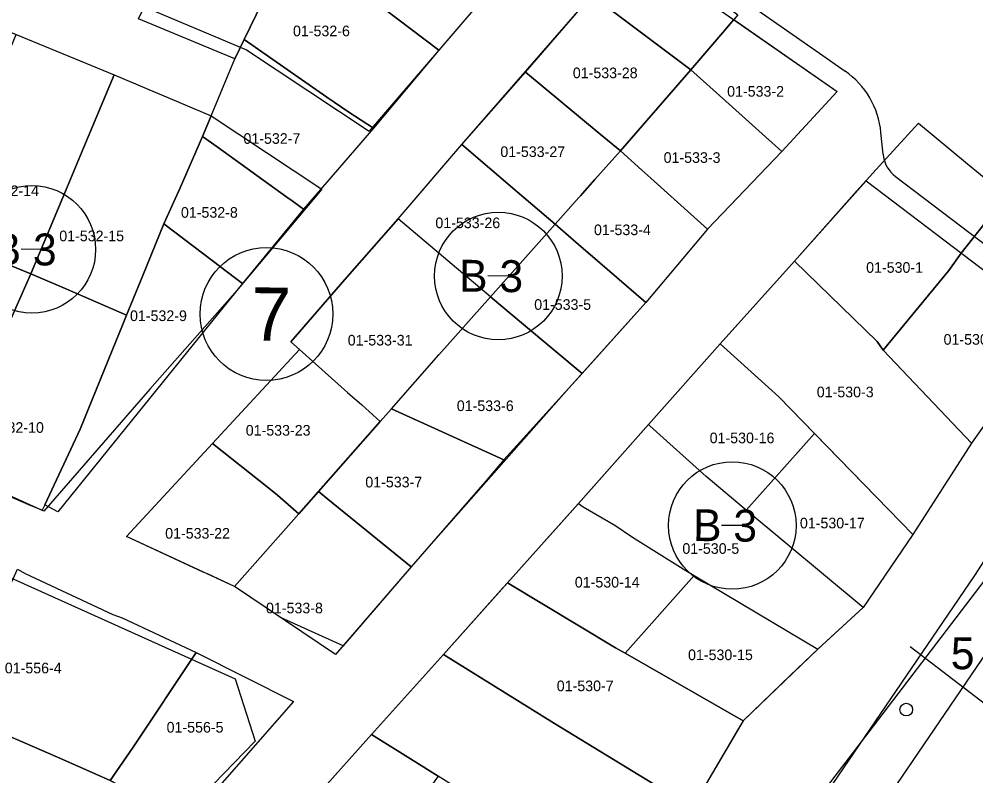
# Model space of a CAD drawing. Extents: x 413946 to 415528, y 4453939 to 4454944.
# Drawn here: x 415112.6 to 415202.7, y 4454500.5 to 4454571.7 of the extents above; entities that cross this region are included whole.
import ezdxf

# ---------------------------------------------------------------- set-up
doc = ezdxf.new("R2010")
doc.units = 0
for name, color, linetype in [('0_KADASTRO', 7, 'Continuous'), ('Level 20', 7, 'Continuous'), ('Level 27', 7, 'Continuous'), ('Level 29', 7, 'Continuous'), ('Level 32', 7, 'Continuous'), ('Level 33', 7, 'Continuous'), ('Level 58', 7, 'Continuous'), ('Level 62', 7, 'Continuous')]:
    doc.layers.add(name, color=color, linetype=linetype)

msp = doc.modelspace()

# ---------------------------------------------------------------- linework, layer by layer
at = {"layer": '0_KADASTRO'}
for points in [[(415144.95, 4454574.13), (415146.858, 4454577.005), (415149.031, 4454580.279), (415151.331, 4454583.745), (415155.31, 4454589.74), (415165.43, 4454584.34), (415157.62, 4454575.23), (415152.13, 4454568.8), (415146.98, 4454572.69)], [(415123.859, 4454571.757), (415127.881, 4454580.064), (415129.974, 4454584.386), (415135.969, 4454581.78), (415138.973, 4454580.473), (415138.15, 4454578.77), (415136.661, 4454575.689), (415133.804, 4454569.788), (415132.925, 4454567.97)], [(415133.804, 4454569.788), (415136.661, 4454575.689), (415138.15, 4454578.77), (415144.95, 4454574.13), (415146.98, 4454572.69), (415152.13, 4454568.8), (415145.97, 4454561.45), (415143.656, 4454562.97), (415141.597, 4454564.389)], [(415166.5, 4454573.95), (415170.97, 4454579.07), (415180.27, 4454572.12), (415178.85, 4454570.45), (415175.86, 4454566.94), (415173.97, 4454568.36), (415168.82, 4454572.21)], [(415160.29, 4454566.74), (415166.5, 4454573.95), (415168.82, 4454572.21), (415173.97, 4454568.36), (415175.86, 4454566.94), (415169.22, 4454559.32), (415167.33, 4454560.89)], [(415175.86, 4454566.94), (415178.85, 4454570.45), (415179.897, 4454571.682), (415182.291, 4454570.02), (415189.623, 4454564.908), (415184.4, 4454559.25), (415179.128, 4454563.998)], [(415104.58, 4454551.48), (415107.192, 4454557.791), (415107.987, 4454559.713), (415112.36, 4454570.28), (415121.57, 4454566.48), (415118.72, 4454559.658), (415117.15, 4454555.9), (415113.746, 4454547.755)], [(415129.9, 4454560.68), (415130.7, 4454562.63), (415132.925, 4454567.97), (415133.804, 4454569.788), (415141.597, 4454564.389), (415143.656, 4454562.97), (415145.97, 4454561.45), (415139.41, 4454553.83), (415138.315, 4454554.619), (415137.828, 4454554.97), (415131.28, 4454559.686)], [(415169.22, 4454559.32), (415175.86, 4454566.94), (415179.128, 4454563.998), (415184.4, 4454559.25), (415177.42, 4454551.94), (415172.07, 4454556.75), (415171.25, 4454557.49)], [(415113.746, 4454547.755), (415117.15, 4454555.9), (415118.72, 4454559.658), (415121.57, 4454566.48), (415130.7, 4454562.63), (415129.9, 4454560.68), (415127.781, 4454555.845), (415126.26, 4454552.45), (415124.283, 4454547.599), (415122.753, 4454543.846), (415117.183, 4454546.264)], [(415154.29, 4454559.92), (415160.29, 4454566.74), (415167.33, 4454560.89), (415169.22, 4454559.32), (415166.809, 4454556.611), (415165.66, 4454555.32), (415165.48, 4454555.12), (415165.302, 4454554.92), (415163.07, 4454552.41), (415159.51, 4454555.46)], [(415185.59, 4454548.92), (415191.45, 4454555.52), (415193.91, 4454558.26), (415197.27, 4454561.94), (415201.88, 4454558.09), (415205.56, 4454555.07), (415201.28, 4454549.7), (415200.12, 4454548.07), (415193.95, 4454540.57), (415193.38, 4454541.36)], [(415126.26, 4454552.45), (415127.781, 4454555.845), (415129.9, 4454560.68), (415131.28, 4454559.686), (415137.828, 4454554.97), (415138.315, 4454554.619), (415139.41, 4454553.83), (415133.65, 4454546.84), (415133.029, 4454547.312), (415130.018, 4454549.597)], [(415148.29, 4454552.93), (415154.29, 4454559.92), (415159.51, 4454555.46), (415163.07, 4454552.41), (415156.98, 4454545.59), (415153.397, 4454548.616)], [(415163.07, 4454552.41), (415165.302, 4454554.92), (415165.48, 4454555.12), (415165.66, 4454555.32), (415166.809, 4454556.611), (415169.22, 4454559.32), (415171.25, 4454557.49), (415172.07, 4454556.75), (415177.42, 4454551.94), (415171.62, 4454545.03), (415166.14, 4454549.76), (415165.53, 4454550.29)], [(415193.95, 4454540.57), (415200.12, 4454548.07), (415201.28, 4454549.7), (415205.56, 4454555.07), (415205.71, 4454555.25), (415214.15, 4454548.59), (415210.16, 4454542.96), (415202.26, 4454531.81)], [(415153.96, 4454542.17), (415155.17, 4454543.54), (415156.98, 4454545.59), (415153.397, 4454548.616), (415148.29, 4454552.93), (415143.28, 4454547.2), (415138.19, 4454541.34), (415139.01, 4454540.61), (415143.54, 4454536.57), (415144.87, 4454535.4), (415146.61, 4454533.85), (415147.69, 4454535.04), (415152.14, 4454540.11)], [(415115.04, 4454526), (415118.386, 4454533.133), (415121.4, 4454540.528), (415122.368, 4454542.902), (415122.753, 4454543.846), (415124.283, 4454547.599), (415126.26, 4454552.45), (415130.018, 4454549.597), (415133.029, 4454547.312), (415133.65, 4454546.84), (415116.27, 4454525.34)], [(415156.98, 4454545.59), (415163.07, 4454552.41), (415165.53, 4454550.29), (415166.14, 4454549.76), (415171.62, 4454545.03), (415165.62, 4454538.37), (415160.1, 4454542.98)], [(415096.475, 4454533.393), (415100.539, 4454542.461), (415101.705, 4454545.063), (415102.433, 4454546.687), (415104.58, 4454551.48), (415113.746, 4454547.755), (415110.907, 4454541.335), (415105.642, 4454529.427)], [(415178.61, 4454541.16), (415185.59, 4454548.92), (415193.38, 4454541.36), (415193.95, 4454540.57), (415202.26, 4454531.81), (415196.73, 4454523.2), (415184.14, 4454536.18)], [(415105.642, 4454529.427), (415110.907, 4454541.335), (415113.746, 4454547.755), (415117.183, 4454546.264), (415122.753, 4454543.846), (415122.368, 4454542.902), (415121.4, 4454540.528), (415118.386, 4454533.133), (415115.04, 4454526), (415114.79, 4454525.5), (415113.77, 4454525.91)], [(415147.69, 4454535.04), (415152.14, 4454540.11), (415153.96, 4454542.17), (415155.17, 4454543.54), (415156.98, 4454545.59), (415160.1, 4454542.98), (415165.62, 4454538.37), (415164.36, 4454536.98), (415158.26, 4454530.22)], [(415171.85, 4454533.57), (415178.61, 4454541.16), (415184.14, 4454536.18), (415187.489, 4454532.727), (415181.068, 4454525.51), (415177.3, 4454528.66), (415171.99, 4454533.45)], [(415183.742, 4454493.016), (415186.133, 4454496.145), (415193.028, 4454505.167), (415206.781, 4454523.161), (415220.82, 4454541.53), (415253.793, 4454513.93), (415251.133, 4454508.955), (415244.3, 4454496.177), (415231.239, 4454471.751), (415183.875, 4454492.957)], [(415130.83, 4454531.77), (415139.01, 4454540.61), (415143.54, 4454536.57), (415144.87, 4454535.4), (415146.61, 4454533.85), (415140.81, 4454527.25), (415138.96, 4454525.16), (415136.96, 4454526.92), (415136.14, 4454527.57)], [(415140.81, 4454527.25), (415146.61, 4454533.85), (415147.69, 4454535.04), (415158.26, 4454530.22), (415156.48, 4454528.17), (415149.53, 4454520.16), (415141.69, 4454526.53)], [(415187.8, 4454512.42), (415192.05, 4454516.33), (415181.068, 4454525.51), (415177.3, 4454528.66), (415171.99, 4454533.45), (415171.85, 4454533.57), (415165.26, 4454526.11), (415165.73, 4454525.81), (415168.71, 4454524.08), (415170.37, 4454522.95), (415172.61, 4454521.54), (415175.38, 4454519.82), (415176.17, 4454519.35)], [(415181.068, 4454525.51), (415187.489, 4454532.727), (415196.73, 4454523.2), (415192.05, 4454516.33)], [(415122.75, 4454523.03), (415130.83, 4454531.77), (415136.14, 4454527.57), (415136.96, 4454526.92), (415138.96, 4454525.16), (415132.89, 4454518.3), (415130.349, 4454519.488), (415129.949, 4454519.674)], [(415132.89, 4454518.3), (415138.96, 4454525.16), (415140.81, 4454527.25), (415141.69, 4454526.53), (415149.53, 4454520.16), (415142.42, 4454511.91)], [(415158.6, 4454518.66), (415165.26, 4454526.11), (415165.73, 4454525.81), (415168.71, 4454524.08), (415170.37, 4454522.95), (415172.61, 4454521.54), (415175.38, 4454519.82), (415176.17, 4454519.35), (415169.66, 4454512.04), (415168.77, 4454512.55)], [(415106.43, 4454506.58), (415112.48, 4454519.95), (415113.2, 4454519.54), (415121.44, 4454515.67), (415122.34, 4454515.37), (415129.29, 4454512.09), (415123.358, 4454503.198), (415121.21, 4454500.06), (415120.08, 4454500.54), (415116.26, 4454502.23), (415110.01, 4454504.93)], [(415169.66, 4454512.04), (415176.17, 4454519.35), (415187.8, 4454512.42), (415180.77, 4454505.68)], [(415152.56, 4454511.91), (415158.6, 4454518.66), (415168.77, 4454512.55), (415169.66, 4454512.04), (415180.77, 4454505.68), (415175.97, 4454497.52), (415163.02, 4454505.4)], [(415121.21, 4454500.06), (415123.358, 4454503.198), (415129.29, 4454512.09), (415138.462, 4454507.489), (415128.61, 4454496.26), (415127.99, 4454496.65), (415123.89, 4454498.65)], [(415145.79, 4454504.38), (415152.56, 4454511.91), (415163.02, 4454505.4), (415175.97, 4454497.52), (415171.56, 4454488.91), (415166.665, 4454491.753), (415159.748, 4454495.77), (415156.884, 4454497.434), (415152.056, 4454500.457), (415149.711, 4454501.925)], [(415103.22, 4454499.15), (415104.217, 4454501.457), (415106.43, 4454506.58), (415110.01, 4454504.93), (415116.26, 4454502.23), (415120.08, 4454500.54), (415121.21, 4454500.06), (415123.89, 4454498.65), (415127.99, 4454496.65), (415122.48, 4454489.57), (415121.655, 4454489.983), (415114.27, 4454493.68), (415111.25, 4454495.17), (415106.27, 4454497.52)], [(415140.82, 4454498.78), (415145.79, 4454504.38), (415149.711, 4454501.925), (415152.056, 4454500.457), (415147.32, 4454493.823)]]:
    msp.add_lwpolyline(points, close=True, dxfattribs=at)
at = {"layer": 'Level 20'}
for p, q in [((415196.493, 4454512.646), (415196.492, 4454512.646)), ((415203.59, 4454507.187), (415196.493, 4454512.646))]:
    msp.add_line(p, q, dxfattribs=at)
msp.add_lwpolyline([(415192.278, 4454495.351), (415206.739, 4454516.578), (415212.209, 4454525.095), (415215.005, 4454529.04)], dxfattribs=at)
at = {"layer": 'Level 27'}
msp.add_line((415185.227, 4454509.953), (415180.77, 4454505.68), dxfattribs=at)
for points in [[(415107.729, 4454579.766), (415115.031, 4454576.75), (415124.265, 4454572.941), (415134.021, 4454568.826), (415145.582, 4454561.17)], [(415170.339, 4454578.348), (415189.621, 4454564.906)], [(415104.877, 4454573.37), (415112.36, 4454570.28), (415121.57, 4454566.48), (415130.7, 4454562.63), (415141.122, 4454555.728)], [(415171.853, 4454533.574), (415178.61, 4454541.16), (415185.59, 4454548.92), (415192.333, 4454556.49)], [(415210.16, 4454542.96), (415202.26, 4454531.81), (415196.73, 4454523.2), (415192.05, 4454516.33), (415187.85, 4454512.468), (415185.227, 4454509.953)], [(415137.216, 4454515.4), (415132.89, 4454518.3), (415122.75, 4454523.03), (415130.83, 4454531.77), (415139.01, 4454540.61), (415138.19, 4454541.34)], [(415180.77, 4454505.68), (415180.338, 4454504.945)], [(415180.338, 4454504.945), (415175.97, 4454497.52), (415171.56, 4454488.91), (415167.383, 4454476.498)], [(415180.338, 4454504.945), (415180.338, 4454504.945)]]:
    msp.add_lwpolyline(points, dxfattribs=at)
at = {"layer": 'Level 29'}
for p, q in [((415192.333, 4454556.49), (415210.16, 4454542.96)), ((415114.958, 4454525.41), (415088.835, 4454537.158)), ((415087.807, 4454529.944), (415132.978, 4454509.629)), ((415143.134, 4454512.738), (415137.216, 4454515.4))]:
    msp.add_line(p, q, dxfattribs=at)
for points in [[(415163.718, 4454582.342), (415157.62, 4454575.23), (415152.13, 4454568.8), (415145.582, 4454561.17)], [(415138.191, 4454541.341), (415143.28, 4454547.2), (415148.29, 4454552.93), (415154.29, 4454559.92), (415166.5, 4454573.95), (415170.339, 4454578.348)], [(415189.621, 4454564.906), (415184.4, 4454559.25), (415177.42, 4454551.94), (415171.62, 4454545.03), (415164.36, 4454536.98), (415149.53, 4454520.16), (415143.134, 4454512.738)], [(415141.122, 4454555.728), (415132.92, 4454545.947), (415124.942, 4454536.88), (415114.958, 4454525.41)], [(415184.815, 4454493.276), (415202.569, 4454519.337), (415208.064, 4454527.893), (415216.874, 4454540.325)], [(415163.361, 4454523.986), (415165.25, 4454526.099), (415171.853, 4454533.574)], [(415158.194, 4454518.206), (415158.6, 4454518.66), (415163.361, 4454523.986)], [(415136.729, 4454494.084), (415140.82, 4454498.78), (415145.79, 4454504.38), (415152.56, 4454511.91), (415158.194, 4454518.206)], [(415132.978, 4454509.629), (415134.848, 4454503.748)], [(415134.848, 4454503.748), (415127.99, 4454496.65), (415121.655, 4454489.983), (415117.56, 4454483)]]:
    msp.add_lwpolyline(points, dxfattribs=at)
at = {"layer": 'Level 32'}
for p, q in [((415114.834, 4454550.037), (415112.834, 4454550.058)), ((415158.729, 4454547.525), (415156.729, 4454547.546)), ((415180.746, 4454524.04), (415178.746, 4454524.061))]:
    msp.add_line(p, q, dxfattribs=at)
for centre in [(415113.834, 4454550.047), (415157.729, 4454547.535), (415179.746, 4454524.051)]:
    msp.add_circle(centre, 6, dxfattribs=at)
at = {"layer": 'Level 33'}
msp.add_circle((415196.122, 4454506.722), 0.6, dxfattribs=at)
at = {"layer": 'Level 58'}
msp.add_circle((415135.91, 4454543.959), 6.25, dxfattribs=at)
at = {"layer": 'Level 62'}
for p, q in [((415193.94, 4454558.995), (415193.743, 4454561.04)), ((415195.113, 4454556.892), (415209.326, 4454546.106))]:
    msp.add_line(p, q, dxfattribs=at)
for points in [[(415171.255, 4454580.148), (415187.942, 4454568.515)], [(415187.943, 4454568.516), (415190.356, 4454566.834)]]:
    msp.add_lwpolyline(points, dxfattribs=at)
for centre, radius, start, end in [((415185.78, 4454560.272), 8, 5.50829, 55.10447), ((415196.927, 4454559.282), 3, 185.50251, 232.80738)]:
    msp.add_arc(centre, radius, start, end, dxfattribs=at)

# ---------------------------------------------------------------- texts
at = {"layer": '0_KADASTRO'}
for s, p in [('01-532-6', (415138.408, 4454570.107)), ('01-533-28', (415164.742, 4454566.159)), ('01-533-2', (415179.266, 4454564.421)), ('01-532-7', (415133.746, 4454559.981)), ('01-533-27', (415157.922, 4454558.741)), ('01-533-3', (415173.287, 4454558.189)), ('01-532-14', (415108.404, 4454555.063)), ('01-532-8', (415127.861, 4454553.023)), ('01-533-26', (415151.809, 4454552.042)), ('01-532-15', (415116.412, 4454550.811)), ('01-533-4', (415166.732, 4454551.385)), ('01-530-1', (415192.346, 4454547.84)), ('01-533-5', (415161.109, 4454544.353)), ('01-532-9', (415123.07, 4454543.298)), ('01-533-31', (415143.56, 4454540.996)), ('01-530-2', (415199.633, 4454541.07)), ('01-530-3', (415187.699, 4454536.122)), ('01-533-6', (415153.823, 4454534.825)), ('01-532-10', (415108.864, 4454532.777)), ('01-533-23', (415133.962, 4454532.512)), ('01-530-16', (415177.619, 4454531.796)), ('01-533-7', (415145.215, 4454527.639)), ('01-530-17', (415186.112, 4454523.783)), ('01-533-22', (415126.38, 4454522.815)), ('01-530-5', (415175.05, 4454521.384)), ('01-530-14', (415164.93, 4454518.213)), ('01-533-8', (415135.867, 4454515.785)), ('01-530-15', (415175.586, 4454511.379)), ('01-556-4', (415111.285, 4454510.135)), ('01-530-7', (415163.232, 4454508.454)), ('01-556-5', (415126.514, 4454504.559))]:
    msp.add_text(s, height=1, dxfattribs=at).set_placement(p)
at = {"layer": 'Level 20'}
msp.add_text('5', height=3, rotation=359.4141, dxfattribs=at).set_placement((415200.299, 4454510.531))
at = {"layer": 'Level 32'}
for p in [(415110.135, 4454548.585), (415154.03, 4454546.073), (415176.047, 4454522.588)]:
    msp.add_text('B 3', height=3, rotation=359.4141, dxfattribs=at).set_placement(p)
at = {"layer": 'Level 58'}
msp.add_text('7', height=5, rotation=359.4141, dxfattribs=at).set_placement((415134.466, 4454541.474))

doc.saveas('drawing.dxf')
